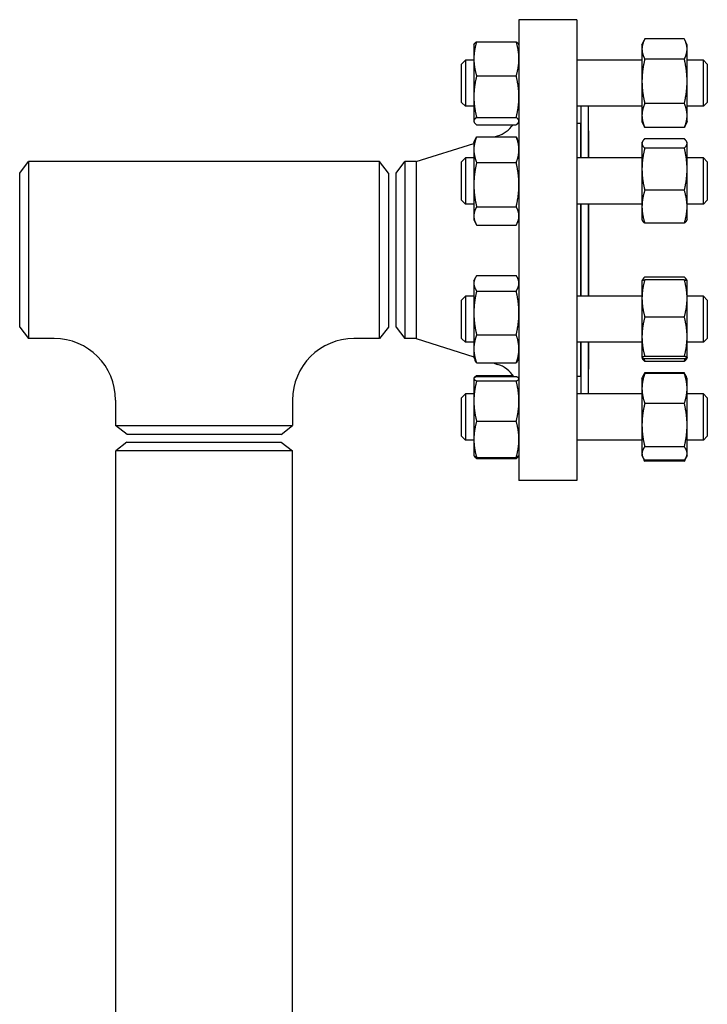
# Model space of a CAD drawing. Header units: inches. Extents: x 18 to 846, y -67 to 561.
# Tile 485 of 656: x 427 to 439, y 326 to 342. Entities that reach past the tile are written whole.
import ezdxf

# ---------------------------------------------------------------- set-up
doc = ezdxf.new("R2010")
doc.units = ezdxf.units.IN
doc.header["$LTSCALE"] = 24
doc.header["$MEASUREMENT"] = 0
doc.layers.add('Visible (ANSI)', color=7, linetype='Continuous', lineweight=30)

msp = doc.modelspace()

# ---------------------------------------------------------------- linework, layer by layer
at = {"layer": 'Visible (ANSI)'}
for p, q in [((435.55343, 342.41786), (435.55343, 334.91786)), ((436.49343, 342.41786), (435.55343, 342.41786)), ((436.49343, 342.41786), (436.49343, 334.91786)), ((434.81943, 342.00907), (434.82341, 342.01761)), ((434.81943, 342.00907), (434.81943, 341.78092)), ((434.86452, 342.05969), (435.50834, 342.05969)), ((435.55343, 342.00907), (435.54945, 342.01761)), ((437.55543, 342.00907), (437.59148, 342.08639)), ((437.55543, 342.00907), (437.55543, 341.94027)), ((438.24434, 342.10486), (437.60052, 342.10486)), ((438.28943, 342.00907), (438.25338, 342.08639)), ((438.28943, 341.94027), (438.28943, 342.00907)), ((437.55543, 341.94027), (437.55543, 341.41528)), ((438.28943, 341.41528), (438.28943, 341.94027)), ((434.61843, 341.69657), (434.68093, 341.75907)), ((434.61843, 341.07157), (434.61843, 341.69657)), ((434.68093, 341.75907), (434.68093, 341.00907)), ((434.81943, 341.75907), (434.68093, 341.75907)), ((434.81943, 341.78092), (434.81943, 341.16434)), ((437.55543, 341.75907), (436.49343, 341.75907)), ((438.24434, 341.77567), (437.60052, 341.77567)), ((438.55593, 341.75907), (438.28943, 341.75907)), ((438.55593, 341.00907), (438.55593, 341.75907)), ((438.61843, 341.69657), (438.55593, 341.75907)), ((438.61843, 341.69657), (438.61843, 341.07157)), ((434.86452, 341.50215), (435.50834, 341.50215)), ((437.55543, 341.41528), (437.55543, 340.85908)), ((438.28943, 340.85908), (438.28943, 341.41528)), ((434.61843, 341.07157), (434.68093, 341.00907)), ((434.81943, 341.16434), (434.81943, 340.76749)), ((438.24434, 341.05489), (437.60052, 341.05489)), ((438.61843, 341.07157), (438.55593, 341.00907)), ((434.81943, 341.00907), (434.68093, 341.00907)), ((437.55543, 341.00907), (436.49343, 341.00907)), ((436.55843, 341.00907), (436.55843, 340.16795)), ((436.67843, 341.00907), (436.67843, 340.16795)), ((438.55593, 341.00907), (438.28943, 341.00907)), ((434.81943, 340.76749), (434.81943, 340.75907)), ((434.81943, 340.75907), (434.82341, 340.75053)), ((434.86452, 340.82653), (435.50834, 340.82653)), ((434.86452, 340.70845), (435.50834, 340.70845)), ((435.55343, 340.75907), (435.54945, 340.75053)), ((436.55343, 340.72786), (436.49343, 340.72786)), ((436.55343, 340.72786), (436.55343, 340.16795)), ((437.55543, 340.85908), (437.55543, 340.75907)), ((437.55543, 340.75907), (437.59148, 340.68175)), ((438.28943, 340.75907), (438.25338, 340.68175)), ((438.28943, 340.75907), (438.28943, 340.85908)), ((436.55843, 340.60786), (436.55343, 340.60786)), ((436.68343, 340.60786), (436.67843, 340.60786)), ((436.68343, 340.60786), (436.68343, 340.16795)), ((438.24434, 340.66328), (437.60052, 340.66328)), ((433.8801, 340.10786), (434.81943, 340.40538)), ((434.81943, 340.41795), (434.84805, 340.47934)), ((434.81943, 340.41795), (434.81943, 340.30125)), ((434.86452, 340.51122), (435.50834, 340.51122)), ((435.15358, 340.51122), (435.2044, 340.52732)), ((435.55343, 340.41795), (435.5248, 340.47934)), ((437.55543, 340.41795), (437.56209, 340.43225)), ((437.55543, 340.41795), (437.55543, 340.40398)), ((437.55543, 340.40398), (437.55543, 339.98466)), ((438.24434, 340.47985), (437.60052, 340.47985)), ((438.28943, 340.41795), (438.28276, 340.43225)), ((438.28943, 340.40398), (438.28943, 340.41795)), ((438.28943, 339.98466), (438.28943, 340.40398)), ((434.81943, 340.30125), (434.81943, 339.73215)), ((438.24434, 340.32811), (437.60052, 340.32811)), ((427.42843, 339.92036), (427.5723, 340.10786)), ((427.5723, 340.10786), (427.5723, 337.22786)), ((433.28456, 340.10786), (427.5723, 340.10786)), ((433.28456, 337.22786), (433.28456, 340.10786)), ((433.42843, 339.92036), (433.28456, 340.10786)), ((433.55343, 339.92036), (433.6973, 340.10786)), ((433.8801, 340.10786), (433.6973, 340.10786)), ((433.6973, 340.10786), (433.6973, 337.22786)), ((433.8801, 340.10786), (433.8801, 337.22786)), ((434.61843, 340.10545), (434.68093, 340.16795)), ((434.61843, 339.48045), (434.61843, 340.10545)), ((434.68093, 340.16795), (434.68093, 339.41795)), ((434.81943, 340.16795), (434.68093, 340.16795)), ((434.86452, 340.09128), (435.50834, 340.09128)), ((437.55543, 340.16795), (436.49343, 340.16795)), ((438.55593, 340.16795), (438.28943, 340.16795)), ((438.55593, 339.41795), (438.55593, 340.16795)), ((438.61843, 340.10545), (438.55593, 340.16795)), ((438.61843, 340.10545), (438.61843, 339.48045)), ((427.42843, 337.41536), (427.42843, 339.92036)), ((433.42843, 339.92036), (433.42843, 337.41536)), ((433.55343, 337.41536), (433.55343, 339.92036)), ((437.55543, 339.98466), (437.55543, 339.37363)), ((438.28943, 339.37363), (438.28943, 339.98466)), ((434.81943, 339.73215), (434.81943, 339.22385)), ((438.24434, 339.64121), (437.60052, 339.64121)), ((434.61843, 339.48045), (434.68093, 339.41795)), ((438.61843, 339.48045), (438.55593, 339.41795)), ((434.81943, 339.41795), (434.68093, 339.41795)), ((434.86452, 339.37301), (435.50834, 339.37301)), ((437.55543, 339.41795), (436.49343, 339.41795)), ((436.55343, 339.41795), (436.55343, 337.91778)), ((436.55843, 339.41795), (436.55843, 337.91778)), ((436.67843, 339.41795), (436.67843, 337.91778)), ((436.68343, 339.41795), (436.68343, 337.91778)), ((437.55543, 339.37363), (437.55543, 339.16795)), ((438.55593, 339.41795), (438.28943, 339.41795)), ((438.28943, 339.16795), (438.28943, 339.37363)), ((434.81943, 339.22385), (434.81943, 339.16795)), ((434.81943, 339.16795), (434.84805, 339.10657)), ((435.55343, 339.16795), (435.5248, 339.10657)), ((437.55543, 339.16795), (437.56209, 339.15366)), ((438.24434, 339.10605), (437.60052, 339.10605)), ((438.28943, 339.16795), (438.28276, 339.15366)), ((434.86452, 339.07469), (435.50834, 339.07469)), ((434.81943, 338.16778), (434.8393, 338.21039)), ((434.81943, 338.16778), (434.81943, 338.12788)), ((434.86452, 338.25474), (435.50834, 338.25474)), ((435.55343, 338.16778), (435.53356, 338.21039)), ((437.55543, 338.16778), (437.55579, 338.16856)), ((437.55543, 338.16778), (437.55543, 337.88191)), ((437.55579, 338.16856), (437.56209, 338.18207)), ((438.24434, 338.22968), (437.60052, 338.22968)), ((438.24434, 338.18501), (437.60052, 338.18501)), ((438.28906, 338.16856), (438.28276, 338.18207)), ((438.28943, 338.16778), (438.28906, 338.16856)), ((438.28943, 337.88191), (438.28943, 338.16778)), ((434.81943, 338.12788), (434.81943, 337.64503)), ((434.86452, 338.00102), (435.50834, 338.00102)), ((434.61843, 337.85528), (434.68093, 337.91778)), ((434.61843, 337.23028), (434.61843, 337.85528)), ((434.68093, 337.91778), (434.68093, 337.16778)), ((434.81943, 337.91778), (434.68093, 337.91778)), ((437.55543, 337.91778), (436.49343, 337.91778)), ((437.55543, 337.88191), (437.55543, 337.25769)), ((438.55593, 337.91778), (438.28943, 337.91778)), ((438.28943, 337.25769), (438.28943, 337.88191)), ((438.55593, 337.16778), (438.55593, 337.91778)), ((438.61843, 337.85528), (438.55593, 337.91778)), ((438.61843, 337.85528), (438.61843, 337.23028)), ((434.81943, 337.64503), (434.81943, 337.05993)), ((438.24434, 337.57881), (437.60052, 337.57881)), ((427.42843, 337.41536), (427.5723, 337.22786)), ((433.42843, 337.41536), (433.28456, 337.22786)), ((433.55343, 337.41536), (433.6973, 337.22786)), ((427.98843, 337.22786), (427.5723, 337.22786)), ((433.28456, 337.22786), (432.86843, 337.22786)), ((433.8801, 337.22786), (433.6973, 337.22786)), ((433.8801, 337.22786), (434.81943, 336.93035)), ((434.61843, 337.23028), (434.68093, 337.16778)), ((434.86452, 337.28905), (435.50834, 337.28905)), ((437.55543, 337.25769), (437.55543, 336.91856)), ((438.28943, 336.91856), (438.28943, 337.25769)), ((438.61843, 337.23028), (438.55593, 337.16778)), ((434.81943, 337.16778), (434.68093, 337.16778)), ((434.81943, 337.05993), (434.81943, 336.91778)), ((437.55543, 337.16778), (436.49343, 337.16778)), ((436.55343, 337.16778), (436.55343, 336.60786)), ((436.55843, 337.16778), (436.55843, 336.32666)), ((436.67843, 337.16778), (436.67843, 336.32666)), ((436.68343, 337.16778), (436.68343, 336.72786)), ((438.55593, 337.16778), (438.28943, 337.16778)), ((434.81943, 336.91778), (434.8393, 336.87516)), ((435.55343, 336.91778), (435.53356, 336.87516)), ((437.55543, 336.91856), (437.55543, 336.91778)), ((437.55543, 336.91778), (437.55579, 336.91699)), ((437.55579, 336.91699), (437.56209, 336.90348)), ((438.24434, 336.93657), (437.60052, 336.93657)), ((438.24434, 336.90054), (437.60052, 336.90054)), ((438.28906, 336.91699), (438.28276, 336.90348)), ((438.28943, 336.91778), (438.28906, 336.91699)), ((438.28943, 336.91778), (438.28943, 336.91856)), ((434.86452, 336.83081), (435.50834, 336.83081)), ((435.13368, 336.83081), (435.2044, 336.80841)), ((436.55843, 336.72786), (436.55343, 336.72786)), ((436.68343, 336.72786), (436.67843, 336.72786)), ((438.24434, 336.85588), (437.60052, 336.85588)), ((434.81943, 336.57666), (434.82082, 336.57964)), ((434.81943, 336.57666), (434.81943, 336.57369)), ((434.81943, 336.57369), (434.81943, 336.21002)), ((434.82082, 336.57964), (434.82341, 336.5852)), ((434.86452, 336.62728), (435.45675, 336.62728)), ((434.86452, 336.6088), (435.50834, 336.6088)), ((434.86452, 336.53859), (435.50834, 336.53859)), ((435.55343, 336.57666), (435.55204, 336.57964)), ((436.55343, 336.60786), (436.49343, 336.60786)), ((437.55543, 336.57666), (437.57019, 336.60831)), ((437.55543, 336.57666), (437.55543, 336.41512)), ((437.57019, 336.60831), (437.59148, 336.65397)), ((438.24434, 336.67245), (437.60052, 336.67245)), ((438.24434, 336.65721), (437.60052, 336.65721)), ((438.27467, 336.60831), (438.25338, 336.65397)), ((438.28943, 336.57666), (438.27467, 336.60831)), ((438.28943, 336.41512), (438.28943, 336.57666)), ((437.55543, 336.41512), (437.55543, 335.82025)), ((438.28943, 335.82025), (438.28943, 336.41512)), ((428.98843, 336.22786), (428.98843, 335.81174)), ((431.86843, 336.22786), (431.86843, 335.81174)), ((434.61843, 336.26416), (434.68093, 336.32666)), ((434.61843, 335.63916), (434.61843, 336.26416)), ((434.68093, 336.32666), (434.68093, 335.57666)), ((434.81943, 336.32666), (434.68093, 336.32666)), ((437.55543, 336.32666), (436.49343, 336.32666)), ((438.55593, 336.32666), (438.28943, 336.32666)), ((438.55593, 335.57666), (438.55593, 336.32666)), ((438.61843, 336.26416), (438.55593, 336.32666)), ((438.61843, 336.26416), (438.61843, 335.63916)), ((434.81943, 336.21002), (434.81943, 335.58798)), ((438.24434, 336.17302), (437.60052, 336.17302)), ((428.98843, 335.81174), (431.86843, 335.81174)), ((429.17593, 335.66786), (428.98843, 335.81174)), ((431.68093, 335.66786), (431.86843, 335.81174)), ((434.86452, 335.88144), (435.50834, 335.88144)), ((437.55543, 335.82025), (437.55543, 335.35679)), ((438.28943, 335.35679), (438.28943, 335.82025)), ((431.68093, 335.66786), (429.17593, 335.66786)), ((434.61843, 335.63916), (434.68093, 335.57666)), ((434.81943, 335.57666), (434.68093, 335.57666)), ((434.81943, 335.58798), (434.81943, 335.32666)), ((437.55543, 335.57666), (436.49343, 335.57666)), ((438.55593, 335.57666), (438.28943, 335.57666)), ((438.61843, 335.63916), (438.55593, 335.57666)), ((429.17393, 335.54286), (428.99093, 335.40244)), ((429.17393, 335.54286), (431.68293, 335.54286)), ((431.68293, 335.54286), (431.86593, 335.40244)), ((438.24434, 335.46747), (437.60052, 335.46747)), ((431.86593, 335.40244), (428.99093, 335.40244)), ((428.99093, 313.60079), (428.99093, 335.40244)), ((431.86593, 313.60079), (431.86593, 335.40244)), ((434.81943, 335.32666), (434.82082, 335.32368)), ((434.82082, 335.32368), (434.82341, 335.31812)), ((434.86452, 335.29452), (435.50834, 335.29452)), ((434.86452, 335.27604), (435.50834, 335.27604)), ((435.55204, 335.32368), (435.54945, 335.31812)), ((435.55343, 335.32666), (435.55204, 335.32368)), ((437.55543, 335.35679), (437.55543, 335.32666)), ((437.55543, 335.32666), (437.57019, 335.29501)), ((437.57019, 335.29501), (437.59148, 335.24934)), ((438.27467, 335.29501), (438.25338, 335.24934)), ((438.28943, 335.32666), (438.27467, 335.29501)), ((438.28943, 335.32666), (438.28943, 335.35679)), ((438.24434, 335.2461), (437.60052, 335.2461)), ((438.24434, 335.23087), (437.60052, 335.23087)), ((436.49343, 334.91786), (435.55343, 334.91786))]:
    msp.add_line(p, q, dxfattribs=at)
for centre, radius, start, end in [((435.05343, 341.00398), 0.5, 287.574716, 323.768383), ((427.98843, 336.22786), 1, 0, 90), ((432.86843, 336.22786), 1, 90, 180), ((435.05343, 336.33175), 0.5, 33.648781, 72.425284)]:
    msp.add_arc(centre, radius, start, end, dxfattribs=at)
for points, weights in [([(434.86452, 342.05969), (434.81943, 341.9103), (434.81943, 341.78092)], [1, 1.0379548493, 1]), ([(434.82341, 342.01761), (434.83258, 342.03728), (434.86452, 342.05969)], [1.01592605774, 1.02658709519, 1]), ([(435.50834, 342.05969), (435.54027, 342.03728), (435.54945, 342.01761)], [1, 1.02658709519, 1.01592605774]), ([(435.55343, 341.78092), (435.55343, 341.9103), (435.50834, 342.05969)], [1, 1.0379548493, 1]), ([(437.60052, 342.10486), (437.55543, 342.01665), (437.55543, 341.94027)], [1, 1.0379548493, 1]), ([(438.28943, 341.94027), (438.28943, 342.01665), (438.24434, 342.10486)], [1, 1.0379548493, 1]), ([(437.55543, 341.94027), (437.55543, 341.86388), (437.60052, 341.77567)], [1, 1.0379548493, 1]), ([(438.24434, 341.77567), (438.28943, 341.86388), (438.28943, 341.94027)], [1, 1.0379548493, 1]), ([(434.81943, 341.78092), (434.81943, 341.65154), (434.86452, 341.50215)], [1, 1.0379548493, 1]), ([(435.50834, 341.50215), (435.55343, 341.65154), (435.55343, 341.78092)], [1, 1.0379548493, 1]), ([(437.60052, 341.77567), (437.55543, 341.58254), (437.55543, 341.41528)], [1, 1.0379548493, 1]), ([(438.28943, 341.41528), (438.28943, 341.58254), (438.24434, 341.77567)], [1, 1.0379548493, 1]), ([(434.86452, 341.50215), (434.81943, 341.32112), (434.81943, 341.16434)], [1, 1.0379548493, 1]), ([(435.55343, 341.16434), (435.55343, 341.32112), (435.50834, 341.50215)], [1, 1.0379548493, 1]), ([(437.55543, 341.41528), (437.55543, 341.24802), (437.60052, 341.05489)], [1, 1.0379548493, 1]), ([(438.24434, 341.05489), (438.28943, 341.24802), (438.28943, 341.41528)], [1, 1.0379548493, 1]), ([(434.81943, 341.16434), (434.81943, 341.00756), (434.86452, 340.82653)], [1, 1.0379548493, 1]), ([(435.50834, 340.82653), (435.55343, 341.00756), (435.55343, 341.16434)], [1, 1.0379548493, 1]), ([(437.60052, 341.05489), (437.55543, 340.94996), (437.55543, 340.85908)], [1, 1.0379548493, 1]), ([(438.28943, 340.85908), (438.28943, 340.94996), (438.24434, 341.05489)], [1, 1.0379548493, 1]), ([(434.86452, 340.82653), (434.81943, 340.79489), (434.81943, 340.76749)], [1, 1.0379548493, 1]), ([(434.81943, 340.76749), (434.81943, 340.74009), (434.86452, 340.70845)], [1, 1.0379548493, 1]), ([(435.55343, 340.76749), (435.55343, 340.79489), (435.50834, 340.82653)], [1, 1.0379548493, 1]), ([(435.50834, 340.70845), (435.55343, 340.74009), (435.55343, 340.76749)], [1, 1.0379548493, 1]), ([(437.55543, 340.85908), (437.55543, 340.76821), (437.60052, 340.66328)], [1, 1.0379548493, 1]), ([(438.24434, 340.66328), (438.28943, 340.76821), (438.28943, 340.85908)], [1, 1.0379548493, 1]), ([(437.60052, 340.66328), (437.59573, 340.67264), (437.59148, 340.68175)], [1, 1.00389611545, 1.00699234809]), ([(438.25338, 340.68175), (438.24913, 340.67264), (438.24434, 340.66328)], [1.00699234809, 1.00389611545, 1]), ([(434.86452, 340.51122), (434.81943, 340.3987), (434.81943, 340.30125)], [1, 1.0379548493, 1]), ([(434.84805, 340.47934), (434.8553, 340.49488), (434.86452, 340.51122)], [1.01207191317, 1.00752976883, 1]), ([(435.50834, 340.51122), (435.51756, 340.49488), (435.5248, 340.47934)], [1, 1.00752976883, 1.01207191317]), ([(435.55343, 340.30125), (435.55343, 340.3987), (435.50834, 340.51122)], [1, 1.0379548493, 1]), ([(437.60052, 340.47985), (437.55543, 340.43919), (437.55543, 340.40398)], [1, 1.0379548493, 1]), ([(437.55543, 340.40398), (437.55543, 340.36877), (437.60052, 340.32811)], [1, 1.0379548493, 1]), ([(438.28943, 340.40398), (438.28943, 340.43919), (438.24434, 340.47985)], [1, 1.0379548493, 1]), ([(438.24434, 340.32811), (438.28943, 340.36877), (438.28943, 340.40398)], [1, 1.0379548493, 1]), ([(434.81943, 340.30125), (434.81943, 340.2038), (434.86452, 340.09128)], [1, 1.0379548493, 1]), ([(435.50834, 340.09128), (435.55343, 340.2038), (435.55343, 340.30125)], [1, 1.0379548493, 1]), ([(437.60052, 340.32811), (437.55543, 340.14406), (437.55543, 339.98466)], [1, 1.0379548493, 1]), ([(438.28943, 339.98466), (438.28943, 340.14406), (438.24434, 340.32811)], [1, 1.0379548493, 1]), ([(434.86452, 340.09128), (434.81943, 339.89882), (434.81943, 339.73215)], [1, 1.0379548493, 1]), ([(435.55343, 339.73215), (435.55343, 339.89882), (435.50834, 340.09128)], [1, 1.0379548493, 1]), ([(437.55543, 339.98466), (437.55543, 339.82527), (437.60052, 339.64121)], [1, 1.0379548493, 1]), ([(438.24434, 339.64121), (438.28943, 339.82527), (438.28943, 339.98466)], [1, 1.0379548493, 1]), ([(434.81943, 339.73215), (434.81943, 339.56547), (434.86452, 339.37301)], [1, 1.0379548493, 1]), ([(435.50834, 339.37301), (435.55343, 339.56547), (435.55343, 339.73215)], [1, 1.0379548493, 1]), ([(437.60052, 339.64121), (437.55543, 339.49782), (437.55543, 339.37363)], [1, 1.0379548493, 1]), ([(438.28943, 339.37363), (438.28943, 339.49782), (438.24434, 339.64121)], [1, 1.0379548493, 1]), ([(434.86452, 339.37301), (434.81943, 339.29308), (434.81943, 339.22385)], [1, 1.0379548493, 1]), ([(435.55343, 339.22385), (435.55343, 339.29308), (435.50834, 339.37301)], [1, 1.0379548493, 1]), ([(437.55543, 339.37363), (437.55543, 339.24945), (437.60052, 339.10605)], [1, 1.0379548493, 1]), ([(438.24434, 339.10605), (438.28943, 339.24945), (438.28943, 339.37363)], [1, 1.0379548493, 1]), ([(434.81943, 339.22385), (434.81943, 339.15463), (434.86452, 339.07469)], [1, 1.0379548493, 1]), ([(435.50834, 339.07469), (435.55343, 339.15463), (435.55343, 339.22385)], [1, 1.0379548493, 1]), ([(437.60052, 339.10605), (437.57252, 339.1313), (437.56209, 339.15366)], [1, 1.02323189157, 1.01802363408]), ([(438.28276, 339.15366), (438.27234, 339.1313), (438.24434, 339.10605)], [1.01802363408, 1.02323189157, 1]), ([(434.86452, 338.25474), (434.81943, 338.18675), (434.81943, 338.12788)], [1, 1.0379548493, 1]), ([(435.55343, 338.12788), (435.55343, 338.18675), (435.50834, 338.25474)], [1, 1.0379548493, 1]), ([(437.60052, 338.18501), (437.55543, 338.02258), (437.55543, 337.88191)], [1, 1.0379548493, 1]), ([(437.55579, 338.16856), (437.55936, 338.1762), (437.60052, 338.18501)], [1.00622561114, 1.03453366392, 1]), ([(437.60052, 338.22968), (437.56585, 338.19841), (437.55794, 338.1711)], [1, 1.02892942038, 1.01375847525]), ([(438.28691, 338.1711), (438.27901, 338.19841), (438.24434, 338.22968)], [1.01375847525, 1.02892942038, 1]), ([(438.28943, 337.88191), (438.28943, 338.02258), (438.24434, 338.18501)], [1, 1.0379548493, 1]), ([(438.24434, 338.18501), (438.2855, 338.1762), (438.28906, 338.16856)], [1, 1.03453366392, 1.00622561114]), ([(434.81943, 338.12788), (434.81943, 338.069), (434.86452, 338.00102)], [1, 1.0379548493, 1]), ([(434.86452, 338.00102), (434.81943, 337.81025), (434.81943, 337.64503)], [1, 1.0379548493, 1]), ([(435.50834, 338.00102), (435.55343, 338.069), (435.55343, 338.12788)], [1, 1.0379548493, 1]), ([(435.55343, 337.64503), (435.55343, 337.81025), (435.50834, 338.00102)], [1, 1.0379548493, 1]), ([(437.55543, 337.88191), (437.55543, 337.74124), (437.60052, 337.57881)], [1, 1.0379548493, 1]), ([(438.24434, 337.57881), (438.28943, 337.74124), (438.28943, 337.88191)], [1, 1.0379548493, 1]), ([(434.81943, 337.64503), (434.81943, 337.47982), (434.86452, 337.28905)], [1, 1.0379548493, 1]), ([(435.50834, 337.28905), (435.55343, 337.47982), (435.55343, 337.64503)], [1, 1.0379548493, 1]), ([(437.60052, 337.57881), (437.55543, 337.40673), (437.55543, 337.25769)], [1, 1.0379548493, 1]), ([(438.28943, 337.25769), (438.28943, 337.40673), (438.24434, 337.57881)], [1, 1.0379548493, 1]), ([(434.86452, 337.28905), (434.81943, 337.16627), (434.81943, 337.05993)], [1, 1.0379548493, 1]), ([(435.55343, 337.05993), (435.55343, 337.16627), (435.50834, 337.28905)], [1, 1.0379548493, 1]), ([(437.55543, 337.25769), (437.55543, 337.10866), (437.60052, 336.93657)], [1, 1.0379548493, 1]), ([(438.24434, 336.93657), (438.28943, 337.10866), (438.28943, 337.25769)], [1, 1.0379548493, 1]), ([(434.81943, 337.05993), (434.81943, 336.9536), (434.86452, 336.83081)], [1, 1.0379548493, 1]), ([(435.50834, 336.83081), (435.55343, 336.9536), (435.55343, 337.05993)], [1, 1.0379548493, 1]), ([(434.86452, 336.83081), (434.84924, 336.85385), (434.8393, 336.87516)], [1, 1.01254508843, 1.01679720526]), ([(435.53356, 336.87516), (435.52362, 336.85385), (435.50834, 336.83081)], [1.01679720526, 1.01254508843, 1]), ([(437.60052, 336.93657), (437.55543, 336.92692), (437.55543, 336.91856)], [1, 1.0379548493, 1]), ([(437.55543, 336.91856), (437.55543, 336.91019), (437.60052, 336.90054)], [1, 1.0379548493, 1]), ([(437.60052, 336.85588), (437.57252, 336.88112), (437.56209, 336.90348)], [1, 1.02323189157, 1.01802363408]), ([(437.58652, 336.90376), (437.59283, 336.88033), (437.60052, 336.85588)], [1.01047429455, 1.00627437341, 1]), ([(438.28943, 336.91856), (438.28943, 336.92692), (438.24434, 336.93657)], [1, 1.0379548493, 1]), ([(438.24434, 336.90054), (438.28943, 336.91019), (438.28943, 336.91856)], [1, 1.0379548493, 1]), ([(438.24434, 336.85588), (438.25203, 336.88033), (438.25834, 336.90376)], [1, 1.00627437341, 1.01047429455]), ([(438.28276, 336.90348), (438.27234, 336.88112), (438.24434, 336.85588)], [1.01802363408, 1.02323189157, 1]), ([(434.86452, 336.6088), (434.81943, 336.58999), (434.81943, 336.57369)], [1, 1.0379548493, 1]), ([(434.81943, 336.57369), (434.81943, 336.5574), (434.86452, 336.53859)], [1, 1.0379548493, 1]), ([(434.86452, 336.53859), (434.81943, 336.36251), (434.81943, 336.21002)], [1, 1.0379548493, 1]), ([(434.82341, 336.5852), (434.83258, 336.60487), (434.86452, 336.62728)], [1.01592605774, 1.02658709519, 1]), ([(434.86452, 336.62728), (434.8613, 336.61661), (434.85832, 336.60614)], [1, 1.00261774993, 1.00487440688]), ([(435.55343, 336.57369), (435.55343, 336.58999), (435.50834, 336.6088)], [1, 1.0379548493, 1]), ([(435.50834, 336.53859), (435.55343, 336.5574), (435.55343, 336.57369)], [1, 1.0379548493, 1]), ([(435.55343, 336.21002), (435.55343, 336.36251), (435.50834, 336.53859)], [1, 1.0379548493, 1]), ([(437.60052, 336.65721), (437.55543, 336.52747), (437.55543, 336.41512)], [1, 1.0379548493, 1]), ([(437.57019, 336.60831), (437.58105, 336.63161), (437.60052, 336.65721)], [1.01852218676, 1.01603816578, 1]), ([(437.60052, 336.67245), (437.58824, 336.64844), (437.57944, 336.62594)], [1, 1.01005189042, 1.01477953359]), ([(438.26542, 336.62594), (438.25661, 336.64844), (438.24434, 336.67245)], [1.01477953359, 1.01005189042, 1]), ([(438.28943, 336.41512), (438.28943, 336.52747), (438.24434, 336.65721)], [1, 1.0379548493, 1]), ([(438.24434, 336.65721), (438.26381, 336.63161), (438.27467, 336.60831)], [1, 1.01603816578, 1.01852218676]), ([(437.55543, 336.41512), (437.55543, 336.30276), (437.60052, 336.17302)], [1, 1.0379548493, 1]), ([(438.24434, 336.17302), (438.28943, 336.30276), (438.28943, 336.41512)], [1, 1.0379548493, 1]), ([(434.81943, 336.21002), (434.81943, 336.05753), (434.86452, 335.88144)], [1, 1.0379548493, 1]), ([(435.50834, 335.88144), (435.55343, 336.05753), (435.55343, 336.21002)], [1, 1.0379548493, 1]), ([(437.60052, 336.17302), (437.55543, 335.98397), (437.55543, 335.82025)], [1, 1.0379548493, 1]), ([(438.28943, 335.82025), (438.28943, 335.98397), (438.24434, 336.17302)], [1, 1.0379548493, 1]), ([(434.86452, 335.88144), (434.81943, 335.72418), (434.81943, 335.58798)], [1, 1.0379548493, 1]), ([(435.55343, 335.58798), (435.55343, 335.72418), (435.50834, 335.88144)], [1, 1.0379548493, 1]), ([(437.55543, 335.82025), (437.55543, 335.65652), (437.60052, 335.46747)], [1, 1.0379548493, 1]), ([(438.24434, 335.46747), (438.28943, 335.65652), (438.28943, 335.82025)], [1, 1.0379548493, 1]), ([(434.81943, 335.58798), (434.81943, 335.45178), (434.86452, 335.29452)], [1, 1.0379548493, 1]), ([(435.50834, 335.29452), (435.55343, 335.45178), (435.55343, 335.58798)], [1, 1.0379548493, 1]), ([(437.60052, 335.46747), (437.55543, 335.40815), (437.55543, 335.35679)], [1, 1.0379548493, 1]), ([(438.28943, 335.35679), (438.28943, 335.40815), (438.24434, 335.46747)], [1, 1.0379548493, 1]), ([(434.86452, 335.29452), (434.82715, 335.31011), (434.82082, 335.32368)], [1, 1.0312558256, 1.01103329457]), ([(434.82194, 335.32162), (434.82985, 335.30037), (434.86452, 335.27604)], [1.01375847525, 1.02892942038, 1]), ([(435.55204, 335.32368), (435.54571, 335.31011), (435.50834, 335.29452)], [1.01103329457, 1.0312558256, 1]), ([(435.50834, 335.27604), (435.54301, 335.30037), (435.55091, 335.32162)], [1, 1.02892942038, 1.01375847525]), ([(437.55543, 335.35679), (437.55543, 335.30542), (437.60052, 335.2461)], [1, 1.0379548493, 1]), ([(437.58652, 335.26591), (437.59283, 335.24876), (437.60052, 335.23087)], [1.01047429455, 1.00627437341, 1]), ([(438.24434, 335.2461), (438.28943, 335.30542), (438.28943, 335.35679)], [1, 1.0379548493, 1]), ([(438.24434, 335.23087), (438.25203, 335.24876), (438.25834, 335.26591)], [1, 1.00627437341, 1.01047429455]), ([(437.60052, 335.23087), (437.59573, 335.24023), (437.59148, 335.24934)], [1, 1.00389611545, 1.00699234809]), ([(438.25338, 335.24934), (438.24913, 335.24023), (438.24434, 335.23087)], [1.00699234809, 1.00389611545, 1])]:
    msp.add_rational_spline(points, weights, degree=2, dxfattribs=at)

doc.saveas('drawing.dxf')
